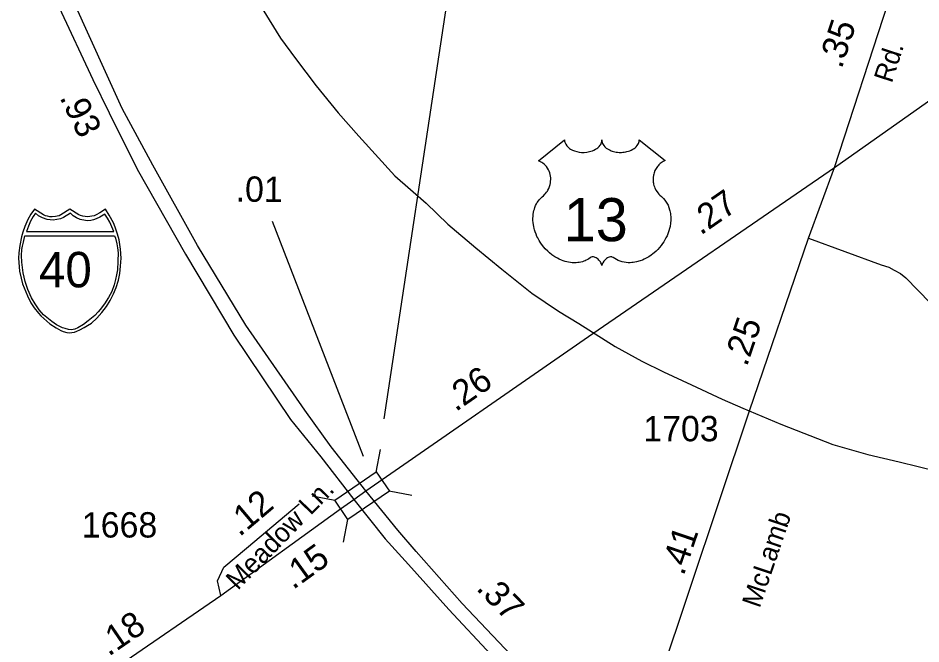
# Model space of a CAD drawing. Extents: x 2093524 to 2270757, y 289120 to 570408.
# Drawn here: x 2186813 to 2191266, y 541180 to 544267 of the extents above; entities that cross this region are included whole.
import ezdxf

# ---------------------------------------------------------------- set-up
doc = ezdxf.new("R2010")
doc.units = 0
for name, color, linetype in [('Exist Boundary Political City Limit New', 7, 'Continuous'), ('Exist Road Non-System Type 51', 7, 'Continuous'), ('Exist Road Primary Interstate Divided Center Attributed', 7, 'Continuous'), ('Exist Road Primary Interstate Mileage Hundredths English Label', 7, 'Continuous'), ('Exist Road Primary Interstate Shield CELL', 7, 'Continuous'), ('Exist Road Primary Interstate Shield Number Label', 7, 'Continuous'), ('Exist Road Primary US Attributed', 7, 'Continuous'), ('Exist Road Primary US Mileage Hundredths English Label', 7, 'Continuous'), ('Exist Road Primary US Shield CELL', 7, 'Continuous'), ('Exist Road Primary US Shield Number Label', 7, 'Continuous'), ('Exist Road Primary US Structure Standard Bridge CELL', 7, 'Continuous'), ('Exist Road Primary US Structure Standard Bridge Number Label', 7, 'Continuous'), ('Exist Road Secondary Mileage Hundredths English Label', 7, 'Continuous'), ('Exist Road Secondary Type 51 Attributed', 7, 'Continuous'), ('Exist Road Secondary Type 51 Label', 7, 'Continuous'), ('Exist Road Secondary Type 51 Number Label', 7, 'Continuous'), ('Map Preparation Boundary City Limit Buffer Line', 7, 'Continuous')]:
    doc.layers.add(name, color=color, linetype=linetype)

msp = doc.modelspace()

# ---------------------------------------------------------------- linework, layer by layer
at = {"layer": 'Exist Boundary Political City Limit New'}
msp.add_lwpolyline([(2188016.5, 544314), (2188107.5, 544168.2), (2188181.5, 544066.8), (2188282.8, 543932.8), (2188392, 543798.6), (2188493.8, 543684.6), (2188671.8, 543489), (2188825, 543354), (2188933, 543249.8), (2189070.5, 543133.1), (2189198.5, 543028.6), (2189346, 542909.6), (2189478.2, 542820.9), (2189579, 542760.9), (2189758.5, 542647.4), (2189889, 542574.8), (2189996, 542522.6), (2190134.8, 542457.9), (2190285.2, 542386.8), (2190388.2, 542342.8), (2190574.8, 542263.1), (2190830.8, 542163.9), (2191003.5, 542114.4), (2191158.8, 542077.4), (2191345.8, 542031.6)], dxfattribs=at)
at = {"layer": 'Exist Road Non-System Type 51'}
msp.add_lwpolyline([(2190710.7, 543181.8), (2191069.5, 543050.3), (2191107.6, 543038.7), (2191133.6, 543022.8), (2191165.7, 543007), (2191191.9, 542985.2), (2191610.6, 542554.3)], dxfattribs=at)
at = {"layer": 'Exist Road Primary Interstate Divided Center Attributed'}
for points in [[(2186809.9, 544804), (2187015.6, 544318.3), (2187181.3, 543964.4), (2187261.9, 543798.6), (2187400.3, 543520.8), (2187638.8, 543102.3), (2187877.2, 542702.7), (2188156, 542287.4), (2188305.4, 542101.9), (2188469.2, 541892.5)], [(2188528.8, 541935), (2188357.7, 542151.4), (2188226.5, 542332.9), (2187935.8, 542752.4), (2187698.5, 543144.5), (2187476.8, 543541), (2187326.8, 543821), (2187244, 544002.4), (2187091.7, 544338.5), (2186916.6, 544749.7)], [(2189826.2, 540572.9), (2189734.2, 540658.6), (2189659.9, 540724.5), (2189436.9, 540934.8), (2189213.9, 541157.9), (2189003.7, 541378.9), (2188776.5, 541636), (2188685.2, 541740.1), (2188528.8, 541935)], [(2188469.2, 541892.5), (2188623.1, 541697.3), (2188738.2, 541572.2), (2188937.9, 541349.1), (2189146, 541126), (2189390.2, 540881.7), (2189611.1, 540677.7), (2189704.5, 540590.6), (2189804.6, 540508.5)]]:
    msp.add_lwpolyline(points, dxfattribs=at)
at = {"layer": 'Exist Road Primary Interstate Shield CELL'}
for points in [[(2187068.9, 542714.7), (2187078.3, 542715.6), (2187091.1, 542718.1), (2187103.5, 542722.1), (2187117.6, 542728.4), (2187138.4, 542739.9), (2187155.2, 542749.7), (2187174.5, 542762.7), (2187200.6, 542786.4), (2187226.7, 542813.9), (2187249.7, 542844.9), (2187267.9, 542873.9), (2187284, 542907.1), (2187297.4, 542938), (2187308.1, 542973.3), (2187315.2, 543007.6), (2187318.7, 543043.2), (2187321.1, 543082.8), (2187318.4, 543127.4), (2187310.7, 543172.9), (2187303.4, 543201.3), (2187292.4, 543235.2), (2187283.4, 543256.9), (2187262.5, 543295.3), (2187243.8, 543324.9), (2187216.6, 543305.8), (2187198.8, 543296.3), (2187188, 543291.4), (2187176.8, 543289.3), (2187156.3, 543286.8), (2187143.4, 543287.4), (2187131.5, 543290.1), (2187121.4, 543292.3), (2187113.1, 543296.3), (2187068.9, 543324.9), (2187024.6, 543296.3), (2187015.3, 543292.1), (2187005.8, 543290.1), (2186996.7, 543287.5), (2186981.5, 543286.8), (2186970, 543287.1), (2186958.1, 543289.3), (2186948.7, 543291.2), (2186938.2, 543296.3), (2186893.1, 543324.9), (2186875.4, 543299.2), (2186860.9, 543273.8), (2186845.5, 543237.9), (2186836, 543210), (2186829.2, 543187.2), (2186820.8, 543145.2), (2186816.5, 543108.7), (2186815.8, 543082.8), (2186820.5, 543018.3), (2186827.5, 542983.9), (2186834.8, 542956.2), (2186858.6, 542896.1), (2186876.6, 542862.5), (2186892, 542838.3), (2186913.6, 542811.2), (2186925.3, 542798.2), (2186970.1, 542759), (2187000, 542738.6), (2187023.9, 542725.7), (2187035.1, 542721.4), (2187052.7, 542716.5)], [(2186898.4, 543304.2), (2186887.5, 543287.3), (2186874.8, 543264.4), (2186864.6, 543240.7), (2186854.3, 543214.6), (2187285.8, 543214.4), (2187275.8, 543236.9), (2187265, 543259.4), (2187253.8, 543279.9), (2187240.1, 543299.8), (2187215.9, 543284.6), (2187198.2, 543276.3), (2187184.1, 543271.4), (2187172.1, 543268.7), (2187153.5, 543267.2), (2187145.2, 543267.7), (2187119.2, 543273.6), (2187101.7, 543280.7), (2187085, 543291.9), (2187071.5, 543304.6), (2187037.3, 543283.9), (2187022.1, 543277.3), (2187004.6, 543272.8), (2186985.6, 543270.4), (2186956.1, 543273.6), (2186933.1, 543281.5), (2186913.2, 543291.9)], [(2187288.4, 543193.1), (2187293, 543180.9), (2187299.4, 543153.9), (2187302.7, 543133.1), (2187306.1, 543109.1), (2187304.9, 543067.9), (2187303, 543025.4), (2187299, 543000.1), (2187293.8, 542977.2), (2187286.7, 542951.7), (2187275.1, 542917.9), (2187259.2, 542889.3), (2187239.3, 542857.4), (2187217.9, 542829.6), (2187208.5, 542818), (2187190.8, 542799.3), (2187158.6, 542773.5), (2187135.1, 542755.9), (2187106.9, 542739.3), (2187092.6, 542732.9), (2187075.9, 542729.4), (2187062.2, 542730.4), (2187045.6, 542734.8), (2187032.1, 542738.5), (2187002.7, 542754.4), (2186978.9, 542770.3), (2186939.1, 542802.9), (2186917.6, 542828), (2186897.6, 542857.4), (2186879.7, 542887.5), (2186860.6, 542927.2), (2186847.2, 542967.1), (2186837.4, 543010.2), (2186830.8, 543062.8), (2186830.1, 543094.9), (2186832, 543125.7), (2186835, 543141.9), (2186838.9, 543161.9), (2186846.7, 543192.9)]]:
    msp.add_lwpolyline(points, close=True, dxfattribs=at)
at = {"layer": 'Exist Road Primary US Attributed'}
msp.add_line((2187021.5, 540876.7), (2187813.5, 541419), dxfattribs=at)
for points in [[(2190839.2, 543530.2), (2191856.7, 544247.6), (2191990.7, 544337.4), (2192352.4, 544596), (2192478.1, 544680.4)], [(2188528.8, 541935), (2189647.3, 542711.2), (2190839.2, 543530.2)], [(2188469.2, 541892.5), (2188499.1, 541914.2), (2188528.8, 541935)], [(2187813.5, 541419), (2188403.3, 541845.3), (2188469.2, 541892.5)]]:
    msp.add_lwpolyline(points, dxfattribs=at)
at = {"layer": 'Exist Road Primary US Mileage Hundredths English Label'}
msp.add_line((2188516.1, 542104.9), (2188067.4, 543262.8), dxfattribs=at)
at = {"layer": 'Exist Road Primary US Shield CELL'}
msp.add_lwpolyline([(2189508.3, 543665.6), (2189508.6, 543660.3), (2189509.9, 543654), (2189510.9, 543650.7), (2189513.8, 543644.5), (2189518.7, 543637.1), (2189525.5, 543629.9), (2189533.2, 543623.6), (2189538.3, 543620.2), (2189547.1, 543615.5), (2189557.1, 543611.4), (2189568.2, 543608.2), (2189579.5, 543605.9), (2189591.8, 543604.5), (2189604.1, 543604.3), (2189617.3, 543605.3), (2189631.9, 543608.1), (2189638.6, 543609.8), (2189646.1, 543612.4), (2189653.1, 543615.3), (2189660.8, 543619.4), (2189667, 543623.4), (2189671.8, 543626.9), (2189678.6, 543633.4), (2189684, 543640.2), (2189686.3, 543644), (2189688.3, 543647.6), (2189691, 543655.4), (2189691.8, 543658.8), (2189692.3, 543665.9), (2189692.7, 543659.9), (2189693.4, 543656.2), (2189694.3, 543652.5), (2189695.9, 543648.7), (2189698.6, 543643.2), (2189701.6, 543638.6), (2189707.4, 543631.9), (2189710.9, 543628.5), (2189714.2, 543625.9), (2189722.9, 543619.9), (2189733.1, 543614.7), (2189738.2, 543612.5), (2189743.3, 543610.7), (2189749.9, 543608.7), (2189756.6, 543607.1), (2189763.3, 543606), (2189770.1, 543605), (2189777.1, 543604.4), (2189782.8, 543604.3), (2189789.8, 543604.4), (2189796.3, 543604.7), (2189802.9, 543605.5), (2189810.2, 543606.7), (2189816, 543608), (2189823.8, 543610.1), (2189830.7, 543612.6), (2189836.9, 543615.2), (2189844.9, 543619.4), (2189851.3, 543623.4), (2189856, 543627.2), (2189861.7, 543632.4), (2189867, 543638.6), (2189870.1, 543643), (2189872.3, 543647.7), (2189874.3, 543652.5), (2189875.6, 543657.7), (2189876.2, 543662.2), (2189876.3, 543666), (2190004.9, 543563.6), (2190001.9, 543562.4), (2189994.9, 543559), (2189989.4, 543555.7), (2189980.5, 543549.5), (2189976.7, 543546.1), (2189972.9, 543542.5), (2189969.4, 543538.7), (2189966.3, 543535.1), (2189962.6, 543530), (2189959.3, 543524.8), (2189956, 543519.1), (2189953.6, 543514.2), (2189949.7, 543503.8), (2189947.8, 543497.3), (2189946.6, 543491.8), (2189945, 543480.3), (2189944.7, 543474.8), (2189944.7, 543469.4), (2189945, 543463.7), (2189945.5, 543458.2), (2189946.5, 543452.5), (2189947.4, 543447.5), (2189949, 543441.4), (2189951.3, 543434.2), (2189954.1, 543427.3), (2189960, 543416.1), (2189967.5, 543404.7), (2189972.9, 543398.4), (2189978.2, 543392.9), (2189986.2, 543386.2), (2189990.5, 543382.4), (2189995.4, 543377.5), (2190003.4, 543368.1), (2190006.7, 543363.7), (2190010, 543358.8), (2190013.1, 543353.7), (2190016.1, 543348.2), (2190018.5, 543343.4), (2190023, 543332.4), (2190026.3, 543321.7), (2190027.9, 543316.1), (2190030.3, 543303.5), (2190031.2, 543297.2), (2190032.2, 543284.9), (2190032.2, 543270), (2190031, 543255.9), (2190028.4, 543239.4), (2190026.2, 543229.5), (2190022.8, 543218), (2190019.5, 543208.1), (2190013.7, 543193.4), (2190008.5, 543182.8), (2190001.7, 543170.3), (2189997.1, 543162.8), (2189991.7, 543154.8), (2189984.9, 543145.5), (2189977, 543135.6), (2189967.5, 543125.2), (2189959.8, 543117.5), (2189949.8, 543108.5), (2189943.7, 543103.5), (2189935.1, 543097), (2189923.2, 543089.1), (2189911.5, 543082.3), (2189901.6, 543077.2), (2189892.8, 543073.4), (2189881.4, 543069.1), (2189862.4, 543063.9), (2189855.5, 543062.4), (2189847.3, 543061.2), (2189839.6, 543060.5), (2189832.2, 543060), (2189822.2, 543060), (2189812.2, 543060.8), (2189802.8, 543062.1), (2189793, 543064.2), (2189782.7, 543067.2), (2189773.4, 543070.9), (2189764, 543075.5), (2189748.1, 543085.5), (2189743.5, 543088), (2189740.9, 543088.6), (2189734.8, 543088.9), (2189729, 543087.7), (2189723.1, 543085.4), (2189719.5, 543083.5), (2189714.8, 543080.4), (2189711.1, 543077.5), (2189706.7, 543073.3), (2189703.7, 543069.8), (2189701.4, 543067.1), (2189696.9, 543060), (2189695.3, 543056.7), (2189693.6, 543052.3), (2189692.2, 543045.9), (2189690.1, 543054), (2189687.8, 543059.3), (2189685, 543063.9), (2189682.2, 543067.9), (2189677.7, 543073.1), (2189673.7, 543076.9), (2189668.8, 543080.9), (2189663.7, 543084), (2189659.5, 543086.1), (2189655.7, 543087.6), (2189651.1, 543088.7), (2189647.3, 543089), (2189644.2, 543088.9), (2189639.9, 543088), (2189634.1, 543083.8), (2189628.6, 543080), (2189622.6, 543076.3), (2189615.4, 543072.5), (2189610.2, 543070), (2189604, 543067.6), (2189596.7, 543065.2), (2189588.8, 543063.1), (2189580.6, 543061.5), (2189573.5, 543060.4), (2189565.8, 543059.7), (2189558.9, 543059.5), (2189551.7, 543059.5), (2189545, 543060.1), (2189537.1, 543060.8), (2189527.4, 543062.2), (2189519.4, 543064), (2189510.9, 543066.3), (2189502.1, 543069), (2189492.8, 543072.6), (2189481.1, 543077.7), (2189473, 543081.9), (2189460.1, 543089.2), (2189445.1, 543099.7), (2189433.7, 543108.9), (2189425.4, 543116.4), (2189413.2, 543128.8), (2189406, 543137), (2189394.7, 543151.6), (2189387.5, 543162.1), (2189382.8, 543169.9), (2189376, 543182.3), (2189372.2, 543190.2), (2189367.4, 543201.6), (2189363.6, 543212), (2189360.4, 543221.8), (2189358.7, 543228.2), (2189356.2, 543239.2), (2189354.7, 543247), (2189353.3, 543257.7), (2189352.5, 543269), (2189352.4, 543279.4), (2189352.6, 543288.1), (2189353.6, 543298.2), (2189355.3, 543308.9), (2189357.4, 543318.1), (2189359.2, 543324.7), (2189362, 543332.8), (2189365.6, 543341.7), (2189369.8, 543350.2), (2189373.9, 543357.3), (2189379, 543364.9), (2189384, 543371.3), (2189390.6, 543378.5), (2189397.4, 543385), (2189403.7, 543390.1), (2189411.1, 543397.4), (2189415, 543401.8), (2189419.6, 543407.9), (2189423.4, 543413.6), (2189426.3, 543418.7), (2189430.2, 543426.2), (2189432.6, 543431.9), (2189435.6, 543440.5), (2189437, 543446.6), (2189438.6, 543454.4), (2189439.5, 543461.8), (2189439.9, 543471), (2189439.7, 543478.6), (2189438.7, 543487.5), (2189437, 543496), (2189435, 543503.5), (2189431.8, 543512), (2189428.9, 543518.2), (2189424, 543526.6), (2189418.5, 543534.5), (2189412.8, 543540.8), (2189407.2, 543546.5), (2189401.7, 543550.8), (2189396.5, 543554.5), (2189389.9, 543558.5), (2189383.6, 543561.6), (2189379.7, 543563.2)], close=True, dxfattribs=at)
at = {"layer": 'Exist Road Primary US Structure Standard Bridge CELL'}
for p, q in [((2188579.8, 542027.6), (2188600.9, 542138.8)), ((2188263.4, 541909.6), (2188374.6, 541888.5)), ((2188643.5, 541934.1), (2188754.7, 541913)), ((2188418.7, 541681.6), (2188439.8, 541792.8))]:
    msp.add_line(p, q, dxfattribs=at)
msp.add_lwpolyline([(2188374.6, 541888.5), (2188579.5, 542028.1), (2188644.7, 541932.4), (2188439.8, 541792.8)], close=True, dxfattribs=at)
at = {"layer": 'Exist Road Primary US Structure Standard Bridge Number Label'}
msp.add_line((2188619.3, 542289.7), (2188938.9, 544410.2), dxfattribs=at)
at = {"layer": 'Exist Road Secondary Type 51 Attributed'}
for points in [[(2190839.2, 543530.2), (2191103.7, 544341.9), (2191405, 545269.9)], [(2189977.8, 541006.8), (2190421, 542328.8), (2190710.7, 543181.8), (2190839.2, 543530.2)], [(2187813.5, 541419), (2187796.3, 541491.3), (2187827.6, 541558.3), (2187939.3, 541652.2), (2188198.6, 541871.2)]]:
    msp.add_lwpolyline(points, dxfattribs=at)
at = {"layer": 'Map Preparation Boundary City Limit Buffer Line'}
msp.add_lwpolyline([(2188016.5, 544314), (2188107.5, 544168.2), (2188181.5, 544066.8), (2188282.8, 543932.8), (2188392, 543798.6), (2188493.8, 543684.6), (2188671.8, 543489), (2188825, 543354), (2188933, 543249.8), (2189070.5, 543133.1), (2189198.5, 543028.6), (2189346, 542909.6), (2189478.2, 542820.9), (2189579, 542760.9), (2189758.5, 542647.4), (2189889, 542574.8), (2189996, 542522.6), (2190134.8, 542457.9), (2190285.2, 542386.8), (2190388.2, 542342.8), (2190574.8, 542263.1), (2190830.8, 542163.9), (2191003.5, 542114.4), (2191158.8, 542077.4), (2191345.8, 542031.6)], dxfattribs=at)

# ---------------------------------------------------------------- texts
at = {"layer": 'Exist Road Primary Interstate Mileage Hundredths English Label'}
msp.add_text('.93', height=125, rotation=295.9305, dxfattribs=at).set_placement((2187015.9, 543875.8))
at = {"layer": 'Exist Road Primary Interstate Shield Number Label'}
msp.add_text('40', height=175, dxfattribs=at).set_placement((2186916, 542938.5))
at = {"layer": 'Exist Road Primary US Mileage Hundredths English Label'}
for s, rotation, p in [('.01', 359.5219, (2187885.5, 543361.3)), ('.27', 34.7914, (2190179.3, 543192.8)), ('.26', 34.7914, (2188971.2, 542322.4)), ('.15', 35.8561, (2188169.4, 541444.9)), ('.18', 34.4013, (2187259.7, 541115.6))]:
    msp.add_text(s, height=125, rotation=rotation, dxfattribs=at).set_placement(p)
at = {"layer": 'Exist Road Primary US Shield Number Label'}
msp.add_text('13', height=212.5, dxfattribs=at).set_placement((2189504, 543166.3))
at = {"layer": 'Exist Road Secondary Mileage Hundredths English Label'}
for s, rotation, p in [('.35', 71.7764, (2190874.8, 544012.8)), ('.25', 71.2421, (2190407.2, 542543.7)), ('.12', 40.192, (2187905.2, 541705.2)), ('.41', 71.2422, (2190095.3, 541512.4)), ('.37', 314.2187, (2189068.4, 541449.9))]:
    msp.add_text(s, height=125, rotation=rotation, dxfattribs=at).set_placement(p)
at = {"layer": 'Exist Road Secondary Type 51 Label'}
for s, rotation, p in [('Rd.', 71.9517, (2191121.9, 543942.3)), ('Meadow Ln.', 45.8037, (2187896.3, 541440.8)), ('McLamb', 71.2422, (2190470.6, 541352.7))]:
    msp.add_text(s, height=95, rotation=rotation, dxfattribs=at).set_placement(p)
at = {"layer": 'Exist Road Secondary Type 51 Number Label'}
for s, p in [('1703', (2189896.4, 542179.3)), ('1668', (2187127.5, 541704.5))]:
    msp.add_text(s, height=125, dxfattribs=at).set_placement(p)

doc.saveas('drawing.dxf')
